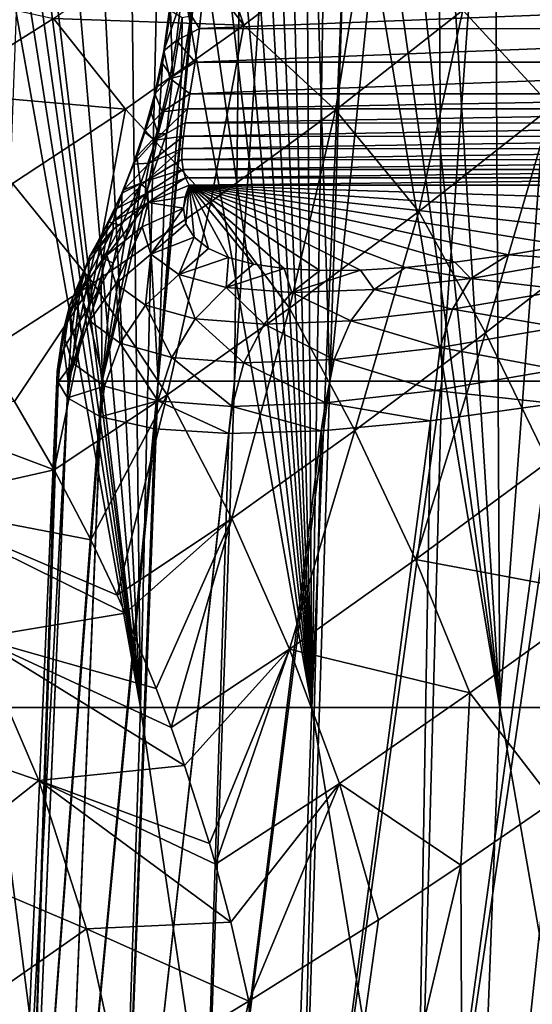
# Model space of a CAD drawing. Header units: metres. Extents: x -62 to 300, y -109 to 109.
# Tile 449 of 656: x -8.72 to -4.5, y 58.06 to 66.15. Entities that reach past the tile are written whole.
import ezdxf

# ---------------------------------------------------------------- set-up
doc = ezdxf.new("R2010")
doc.units = ezdxf.units.M
doc.layers.add('solid_500635', color=7, linetype='CONTINUOUS')

msp = doc.modelspace()

# ---------------------------------------------------------------- linework, layer by layer
at = {"layer": 'solid_500635'}
for points in [[(-5.29805, 71.743408, 6.292286), (-4.624803, 71.799828, 6.801691), (-5.245462, 63.182438, 6.577601)], [(-4.624803, 71.799828, 6.801691), (-4.206534, 63.182438, 7.28593), (-5.245462, 63.182438, 6.577601)], [(-4.624803, 71.799828, 6.801691), (-3.907289, 71.703667, 7.238971), (-4.206534, 63.182438, 7.28593)], [(-5.29805, 71.743408, 6.292286), (-5.245462, 63.182438, 6.577601), (-6.167215, 63.182438, 5.722339)], [(-5.897615, 71.549835, 5.737337), (-5.29805, 71.743408, 6.292286), (-6.167215, 63.182438, 5.722339)], [(-6.416471, 71.258446, 5.156155), (-5.897615, 71.549835, 5.737337), (-6.167215, 63.182438, 5.722339)], [(-6.416471, 71.258446, 5.156155), (-6.167215, 63.182438, 5.722339), (-6.951202, 63.182438, 4.73925)], [(-6.860651, 70.905891, 4.5567), (-6.416471, 71.258446, 5.156155), (-6.951202, 63.182438, 4.73925)], [(-6.860651, 70.905891, 4.5567), (-7.579912, 63.182438, 3.650293), (-7.310669, 66.186295, 3.985865)], [(-6.860651, 70.905891, 4.5567), (-6.951202, 63.182438, 4.73925), (-7.579912, 63.182438, 3.650293)], [(-6.315793, 60.500088, 9.981334), (-6.867696, 68.075493, 9.329196), (-7.007033, 68.013771, 9.226598)], [(-6.315793, 60.500088, 9.981334), (-6.740637, 68.109756, 9.420546), (-6.867696, 68.075493, 9.329196)], [(-6.315793, 60.500088, 9.981334), (-6.622525, 68.118683, 9.503726), (-6.740637, 68.109756, 9.420546)], [(-6.315793, 60.500088, 9.981334), (-6.501618, 68.109116, 9.587082), (-6.622525, 68.118683, 9.503726)], [(-6.315793, 60.500088, 9.981334), (-6.362245, 68.067024, 9.681168), (-6.501618, 68.109116, 9.587082)], [(-6.315793, 60.500088, 9.981334), (-6.198453, 67.993736, 9.788637), (-6.362245, 68.067024, 9.681168)], [(-6.315793, 60.500088, 9.981334), (-7.007033, 68.013771, 9.226598), (-7.166256, 67.907837, 9.10629)], [(-6.315793, 60.500088, 9.981334), (-6.005927, 67.876389, 9.910796), (-6.198453, 67.993736, 9.788637)], [(-6.315793, 60.500088, 9.981334), (-7.166256, 67.907837, 9.10629), (-7.351802, 67.747322, 8.961554)], [(-6.315793, 60.500088, 9.981334), (-4.767961, 60.500088, 10.80661), (-6.005927, 67.876389, 9.910796)], [(-4.767961, 60.500088, 10.80661), (-5.778294, 67.694954, 10.049664), (-6.005927, 67.876389, 9.910796)], [(-6.315793, 60.500088, 9.981334), (-7.351802, 67.747322, 8.961554), (-7.564467, 67.526558, 8.789084)], [(-4.767961, 60.500088, 10.80661), (-5.507585, 67.438461, 10.206893), (-5.778294, 67.694954, 10.049664)], [(-7.724338, 60.500088, 8.935931), (-7.564467, 67.526558, 8.789084), (-7.804467, 67.248367, 8.58505)], [(-7.724338, 60.500088, 8.935931), (-6.315793, 60.500088, 9.981334), (-7.564467, 67.526558, 8.789084)], [(-4.767961, 60.500088, 10.80661), (-5.187737, 67.093445, 10.381817), (-5.507585, 67.438461, 10.206893)], [(-7.724338, 60.500088, 8.935931), (-7.804467, 67.248367, 8.58505), (-8.049754, 66.96627, 8.36448)], [(-4.710645, 67.283775, 10.613259), (-4.801365, 66.646637, 10.577615), (-4.352291, 66.121452, 10.784197)], [(-4.095629, 66.624733, 10.884167), (-4.710645, 67.283775, 10.613259), (-4.352291, 66.121452, 10.784197)], [(-4.767961, 60.500088, 10.80661), (-4.801365, 66.646637, 10.577615), (-5.187737, 67.093445, 10.381817)], [(-5.072317, 66.230553, -12.796485), (-4.026338, 67.102127, -13.202159), (-4.341239, 65.438225, -12.299752)], [(-7.724338, 60.500088, 8.935931), (-8.049754, 66.96627, 8.36448), (-8.264602, 66.745224, 8.159686)], [(-6.874969, 66.109734, -12.835752), (-7.439324, 66.847183, -13.599019), (-7.161883, 66.959404, -13.673417)], [(-5.88249, 66.867134, -13.37269), (-6.874969, 66.109734, -12.835752), (-7.161883, 66.959404, -13.673417)], [(-6.874969, 66.109734, -12.835752), (-8.440169, 66.162415, -12.939765), (-7.439324, 66.847183, -13.599019)], [(-5.88249, 66.867134, -13.37269), (-6.121468, 65.409584, -12.296819), (-6.874969, 66.109734, -12.835752)], [(-5.88249, 66.867134, -13.37269), (-5.072317, 66.230553, -12.796485), (-6.121468, 65.409584, -12.296819)], [(-7.724338, 60.500088, 8.935931), (-8.264602, 66.745224, 8.159686), (-8.444633, 66.591751, 7.9786)], [(-4.767961, 60.500088, 10.80661), (-4.352291, 66.121452, 10.784197), (-4.801365, 66.646637, 10.577615)], [(-8.496992, 66.547394, 7.924396), (-8.565719, 66.470436, 7.852841), (-7.724338, 60.500088, 8.935931)], [(-8.496992, 66.547394, 7.924396), (-7.724338, 60.500088, 8.935931), (-8.444633, 66.591751, 7.9786)], [(-8.565719, 66.470436, 7.852841), (-8.649849, 66.360168, 7.76415), (-7.724338, 60.500088, 8.935931)], [(-8.649849, 66.360168, 7.76415), (-8.748509, 66.213219, 7.658388), (-7.724338, 60.500088, 8.935931)], [(-7.389398, 66.315285, 2.741418), (-7.23799, 66.079895, 2.347255), (-7.210644, 66.363174, 2.416561)], [(-0.195588, 66.361847, -7.602313), (-7.210644, 66.363174, 2.416561), (-7.23799, 66.079895, 2.347255)], [(-0.270531, 66.077995, -7.604293), (-0.195588, 66.361847, -7.602313), (-7.23799, 66.079895, 2.347255)], [(-8.440169, 66.162415, -12.939765), (-9.408201, 65.55571, -12.211992), (-8.979213, 66.280479, -13.092481)], [(-7.54214, 65.793922, 3.364774), (-7.531403, 65.898117, 3.003884), (-7.480205, 66.277092, 3.104057)], [(-7.477995, 66.228348, 3.476658), (-7.54214, 65.793922, 3.364774), (-7.480205, 66.277092, 3.104057)], [(-7.531403, 65.898117, 3.003884), (-7.429041, 65.982819, 2.652374), (-7.389398, 66.315285, 2.741418)], [(-7.480205, 66.277092, 3.104057), (-7.531403, 65.898117, 3.003884), (-7.389398, 66.315285, 2.741418)], [(-7.389398, 66.315285, 2.741418), (-7.429041, 65.982819, 2.652374), (-7.23799, 66.079895, 2.347255)], [(-8.748509, 66.213219, 7.658388), (-8.962532, 60.500088, 7.693457), (-7.724338, 60.500088, 8.935931)], [(-7.460577, 65.676788, 3.712394), (-7.54214, 65.793922, 3.364774), (-7.477995, 66.228348, 3.476658)], [(-7.382906, 66.172119, 3.835835), (-7.460577, 65.676788, 3.712394), (-7.477995, 66.228348, 3.476658)], [(-6.121468, 65.409584, -12.296819), (-5.072317, 66.230553, -12.796485), (-5.43576, 64.577339, -11.847339)], [(-5.072317, 66.230553, -12.796485), (-4.341239, 65.438225, -12.299752), (-5.43576, 64.577339, -11.847339)], [(-7.849054, 65.419273, -12.22508), (-9.408201, 65.55571, -12.211992), (-8.440169, 66.162415, -12.939765)], [(-6.874969, 66.109734, -12.835752), (-7.849054, 65.419273, -12.22508), (-8.440169, 66.162415, -12.939765)], [(-7.579912, 63.182438, 3.650293), (-7.388257, 65.693367, 3.867487), (-7.310669, 66.186295, 3.985865)], [(-7.382906, 66.172119, 3.835835), (-7.388257, 65.693367, 3.867487), (-7.460577, 65.676788, 3.712394)], [(-7.382906, 66.172119, 3.835835), (-7.310669, 66.186295, 3.985865), (-7.388257, 65.693367, 3.867487)], [(-4.767961, 60.500088, 10.80661), (-3.114977, 60.500088, 11.393559), (-4.352291, 66.121452, 10.784197)], [(-6.874969, 66.109734, -12.835752), (-7.145177, 64.657074, -11.709903), (-7.849054, 65.419273, -12.22508)], [(-7.429041, 65.982819, 2.652374), (-7.275353, 65.805153, 2.219189), (-7.23799, 66.079895, 2.347255)], [(-0.270531, 66.077995, -7.604293), (-7.23799, 66.079895, 2.347255), (-7.275353, 65.805153, 2.219189)], [(-0.404216, 65.803093, -7.595481), (-0.270531, 66.077995, -7.604293), (-7.275353, 65.805153, 2.219189)], [(-6.874969, 66.109734, -12.835752), (-6.121468, 65.409584, -12.296819), (-7.145177, 64.657074, -11.709903)], [(-7.531403, 65.898117, 3.003884), (-7.484231, 65.673294, 2.495964), (-7.429041, 65.982819, 2.652374)], [(-7.429041, 65.982819, 2.652374), (-7.484231, 65.673294, 2.495964), (-7.275353, 65.805153, 2.219189)], [(-7.531403, 65.898117, 3.003884), (-7.605882, 65.544983, 2.82755), (-7.484231, 65.673294, 2.495964)], [(-7.54214, 65.793922, 3.364774), (-7.605882, 65.544983, 2.82755), (-7.531403, 65.898117, 3.003884)], [(-7.54214, 65.793922, 3.364774), (-7.637999, 65.388924, 3.167882), (-7.605882, 65.544983, 2.82755)], [(-7.578566, 65.214905, 3.495601), (-7.637999, 65.388924, 3.167882), (-7.54214, 65.793922, 3.364774)], [(-7.460577, 65.676788, 3.712394), (-7.578566, 65.214905, 3.495601), (-7.54214, 65.793922, 3.364774)], [(-7.484231, 65.673294, 2.495964), (-7.317978, 65.545052, 2.026318), (-7.275353, 65.805153, 2.219189)], [(-0.404216, 65.803093, -7.595481), (-7.275353, 65.805153, 2.219189), (-7.317978, 65.545052, 2.026318)], [(-0.600706, 65.542946, -7.569371), (-0.404216, 65.803093, -7.595481), (-7.317978, 65.545052, 2.026318)], [(-7.605882, 65.544983, 2.82755), (-7.546589, 65.397369, 2.275427), (-7.484231, 65.673294, 2.495964)], [(-7.579912, 63.182438, 3.650293), (-7.50954, 65.214447, 3.655864), (-7.388257, 65.693367, 3.867487)], [(-7.460577, 65.676788, 3.712394), (-7.50954, 65.214447, 3.655864), (-7.578566, 65.214905, 3.495601)], [(-7.484231, 65.673294, 2.495964), (-7.546589, 65.397369, 2.275427), (-7.317978, 65.545052, 2.026318)], [(-7.460577, 65.676788, 3.712394), (-7.388257, 65.693367, 3.867487), (-7.50954, 65.214447, 3.655864)], [(-7.849054, 65.419273, -12.22508), (-8.778458, 64.806084, -11.54841), (-9.408201, 65.55571, -12.211992)], [(-7.605882, 65.544983, 2.82755), (-7.693942, 65.230927, 2.578383), (-7.546589, 65.397369, 2.275427)], [(-7.637999, 65.388924, 3.167882), (-7.693942, 65.230927, 2.578383), (-7.605882, 65.544983, 2.82755)], [(-7.546589, 65.397369, 2.275427), (-7.338591, 65.421875, 1.901579), (-7.317978, 65.545052, 2.026318)], [(-0.600706, 65.542946, -7.569371), (-7.317978, 65.545052, 2.026318), (-7.338591, 65.421875, 1.901579)], [(-0.725349, 65.419807, -7.545915), (-0.600706, 65.542946, -7.569371), (-7.338591, 65.421875, 1.901579)], [(-7.849054, 65.419273, -12.22508), (-8.114836, 63.988209, -11.046078), (-8.778458, 64.806084, -11.54841)], [(-7.849054, 65.419273, -12.22508), (-7.145177, 64.657074, -11.709903), (-8.114836, 63.988209, -11.046078)], [(-7.637999, 65.388924, 3.167882), (-7.754398, 65.029236, 2.889616), (-7.693942, 65.230927, 2.578383)], [(-7.578566, 65.214905, 3.495601), (-7.754398, 65.029236, 2.889616), (-7.637999, 65.388924, 3.167882)], [(-7.693942, 65.230927, 2.578383), (-7.606307, 65.162735, 1.997436), (-7.546589, 65.397369, 2.275427)], [(-7.606307, 65.162735, 1.997436), (-7.3578, 65.304863, 1.757601), (-7.338591, 65.421875, 1.901579)], [(-7.546589, 65.397369, 2.275427), (-7.606307, 65.162735, 1.997436), (-7.338591, 65.421875, 1.901579)], [(-0.725349, 65.419807, -7.545915), (-7.338591, 65.421875, 1.901579), (-7.3578, 65.304863, 1.757601)], [(-0.867571, 65.302887, -7.514538), (-0.725349, 65.419807, -7.545915), (-7.3578, 65.304863, 1.757601)], [(-7.145177, 64.657074, -11.709903), (-6.121468, 65.409584, -12.296819), (-6.499828, 63.781307, -11.295738)], [(-6.121468, 65.409584, -12.296819), (-5.43576, 64.577339, -11.847339), (-6.499828, 63.781307, -11.295738)], [(-5.43576, 64.577339, -11.847339), (-4.341239, 65.438225, -12.299752), (-4.88733, 63.579037, -11.483311)], [(-4.341239, 65.438225, -12.299752), (-3.781632, 64.436501, -11.883814), (-4.88733, 63.579037, -11.483311)], [(-7.693942, 65.230927, 2.578383), (-7.783555, 64.96624, 2.26423), (-7.606307, 65.162735, 1.997436)], [(-7.754398, 65.029236, 2.889616), (-7.783555, 64.96624, 2.26423), (-7.693942, 65.230927, 2.578383)], [(-7.606307, 65.162735, 1.997436), (-7.371907, 65.195694, 1.591249), (-7.3578, 65.304863, 1.757601)], [(-0.867571, 65.302887, -7.514538), (-7.3578, 65.304863, 1.757601), (-7.371907, 65.195694, 1.591249)], [(-1.028913, 65.193924, -7.470754), (-0.867571, 65.302887, -7.514538), (-7.371907, 65.195694, 1.591249)], [(-7.783555, 64.96624, 2.26423), (-7.65382, 64.973099, 1.671338), (-7.606307, 65.162735, 1.997436)], [(-7.578566, 65.214905, 3.495601), (-7.724163, 64.804947, 3.189592), (-7.754398, 65.029236, 2.889616)], [(-7.578566, 65.214905, 3.495601), (-7.667761, 64.760368, 3.343151), (-7.724163, 64.804947, 3.189592)], [(-7.578566, 65.214905, 3.495601), (-7.50954, 65.214447, 3.655864), (-7.667761, 64.760368, 3.343151)], [(-7.579912, 63.182438, 3.650293), (-7.667761, 64.760368, 3.343151), (-7.50954, 65.214447, 3.655864)], [(-7.65382, 64.973099, 1.671338), (-7.381472, 65.094528, 1.403373), (-7.371907, 65.195694, 1.591249)], [(-7.606307, 65.162735, 1.997436), (-7.65382, 64.973099, 1.671338), (-7.371907, 65.195694, 1.591249)], [(-1.028913, 65.193924, -7.470754), (-7.371907, 65.195694, 1.591249), (-7.381472, 65.094528, 1.403373)], [(-1.208795, 65.093048, -7.415315), (-1.028913, 65.193924, -7.470754), (-7.381472, 65.094528, 1.403373)], [(-7.681499, 64.827721, 1.308454), (-7.383686, 65.003166, 1.193669), (-7.381472, 65.094528, 1.403373)], [(-7.65382, 64.973099, 1.671338), (-7.681499, 64.827721, 1.308454), (-7.381472, 65.094528, 1.403373)], [(-1.208795, 65.093048, -7.415315), (-7.381472, 65.094528, 1.403373), (-7.383686, 65.003166, 1.193669)], [(-1.406428, 65.002037, -7.345601), (-1.208795, 65.093048, -7.415315), (-7.383686, 65.003166, 1.193669)], [(-7.754398, 65.029236, 2.889616), (-7.876975, 64.727669, 2.539122), (-7.783555, 64.96624, 2.26423)], [(-7.724163, 64.804947, 3.189592), (-7.876975, 64.727669, 2.539122), (-7.754398, 65.029236, 2.889616)], [(-7.681499, 64.827721, 1.308454), (-7.374849, 64.923004, 0.961524), (-7.383686, 65.003166, 1.193669)], [(-1.406428, 65.002037, -7.345601), (-7.383686, 65.003166, 1.193669), (-7.374849, 64.923004, 0.961524)], [(-1.620983, 64.922256, -7.258071), (-1.406428, 65.002037, -7.345601), (-7.374849, 64.923004, 0.961524)], [(-7.876975, 64.727669, 2.539122), (-7.862342, 64.75631, 1.896545), (-7.783555, 64.96624, 2.26423)], [(-7.862342, 64.75631, 1.896545), (-7.681499, 64.827721, 1.308454), (-7.65382, 64.973099, 1.671338)], [(-7.783555, 64.96624, 2.26423), (-7.862342, 64.75631, 1.896545), (-7.65382, 64.973099, 1.671338)], [(-7.684515, 64.72245, 0.919071), (-7.355145, 64.853546, 0.70794), (-7.374849, 64.923004, 0.961524)], [(-7.681499, 64.827721, 1.308454), (-7.684515, 64.72245, 0.919071), (-7.374849, 64.923004, 0.961524)], [(-1.620983, 64.922256, -7.258071), (-7.374849, 64.923004, 0.961524), (-7.355145, 64.853546, 0.70794)], [(-1.851621, 64.853188, -7.153179), (-1.620983, 64.922256, -7.258071), (-7.355145, 64.853546, 0.70794)], [(-7.92005, 64.600731, 1.489524), (-7.684515, 64.72245, 0.919071), (-7.681499, 64.827721, 1.308454)], [(-7.862342, 64.75631, 1.896545), (-7.92005, 64.600731, 1.489524), (-7.681499, 64.827721, 1.308454)], [(-7.684515, 64.72245, 0.919071), (-7.660558, 64.651161, 0.512402), (-7.355145, 64.853546, 0.70794)], [(-7.660558, 64.651161, 0.512402), (-7.32397, 64.794647, 0.433523), (-7.355145, 64.853546, 0.70794)], [(-1.851621, 64.853188, -7.153179), (-7.355145, 64.853546, 0.70794), (-7.32397, 64.794647, 0.433523)], [(-1.851621, 64.853188, -7.153179), (-7.32397, 64.794647, 0.433523), (-2.097567, 64.794647, -7.030554)], [(-8.778458, 64.806084, -11.54841), (-8.114836, 63.988209, -11.046078), (-9.014183, 63.410992, -10.311925)], [(-8.039298, 63.182438, 2.479795), (-7.758075, 64.546043, 3.144356), (-7.667761, 64.760368, 3.343151)], [(-7.579912, 63.182438, 3.650293), (-8.039298, 63.182438, 2.479795), (-7.667761, 64.760368, 3.343151)], [(-7.990496, 64.491188, 2.129977), (-7.92005, 64.600731, 1.489524), (-7.862342, 64.75631, 1.896545)], [(-7.876975, 64.727669, 2.539122), (-7.990496, 64.491188, 2.129977), (-7.862342, 64.75631, 1.896545)], [(-7.724163, 64.804947, 3.189592), (-7.853002, 64.341339, 2.916461), (-7.880705, 64.461998, 2.80486)], [(-7.724163, 64.804947, 3.189592), (-7.880705, 64.461998, 2.80486), (-7.876975, 64.727669, 2.539122)], [(-7.724163, 64.804947, 3.189592), (-7.758075, 64.546043, 3.144356), (-7.853002, 64.341339, 2.916461)], [(-7.724163, 64.804947, 3.189592), (-7.667761, 64.760368, 3.343151), (-7.758075, 64.546043, 3.144356)], [(-7.660558, 64.651161, 0.512402), (-7.358122, 64.696335, 0.058061), (-7.32397, 64.794647, 0.433523)], [(-7.32397, 64.794647, 0.433523), (-7.358122, 64.696335, 0.058061), (-7.371581, 64.603737, -0.322298)], [(-7.350542, 64.475601, -0.905288), (-7.32397, 64.794647, 0.433523), (-7.371581, 64.603737, -0.322298)], [(-7.350542, 64.475601, -0.905288), (-7.28209, 64.365631, -1.477575), (-7.32397, 64.794647, 0.433523)], [(-2.662525, 64.644585, -6.871279), (-2.097567, 64.794647, -7.030554), (-7.32397, 64.794647, 0.433523)], [(-3.205402, 64.511993, -6.668125), (-2.662525, 64.644585, -6.871279), (-7.32397, 64.794647, 0.433523)], [(-3.727529, 64.396667, -6.420093), (-3.205402, 64.511993, -6.668125), (-7.32397, 64.794647, 0.433523)], [(-4.227699, 64.298798, -6.128088), (-3.727529, 64.396667, -6.420093), (-7.32397, 64.794647, 0.433523)], [(-4.697542, 64.219734, -5.798261), (-4.227699, 64.298798, -6.128088), (-7.32397, 64.794647, 0.433523)], [(-5.138082, 64.159378, -5.429567), (-4.697542, 64.219734, -5.798261), (-7.32397, 64.794647, 0.433523)], [(-5.544184, 64.118088, -5.027749), (-5.138082, 64.159378, -5.429567), (-7.32397, 64.794647, 0.433523)], [(-5.915225, 64.096024, -4.593079), (-5.544184, 64.118088, -5.027749), (-7.32397, 64.794647, 0.433523)], [(-6.248655, 64.09314, -4.129324), (-5.915225, 64.096024, -4.593079), (-7.32397, 64.794647, 0.433523)], [(-6.541575, 64.109581, -3.640047), (-6.248655, 64.09314, -4.129324), (-7.32397, 64.794647, 0.433523)], [(-6.793918, 64.145226, -3.125848), (-6.541575, 64.109581, -3.640047), (-7.32397, 64.794647, 0.433523)], [(-7.001702, 64.199913, -2.593121), (-6.793918, 64.145226, -3.125848), (-7.32397, 64.794647, 0.433523)], [(-7.16563, 64.273697, -2.04063), (-7.001702, 64.199913, -2.593121), (-7.32397, 64.794647, 0.433523)], [(-7.28209, 64.365631, -1.477575), (-7.16563, 64.273697, -2.04063), (-7.32397, 64.794647, 0.433523)], [(-7.880705, 64.461998, 2.80486), (-7.990496, 64.491188, 2.129977), (-7.876975, 64.727669, 2.539122)], [(-7.949894, 64.49427, 1.055883), (-7.660558, 64.651161, 0.512402), (-7.684515, 64.72245, 0.919071)], [(-7.92005, 64.600731, 1.489524), (-7.949894, 64.49427, 1.055883), (-7.684515, 64.72245, 0.919071)], [(-7.660558, 64.651161, 0.512402), (-7.371581, 64.603737, -0.322298), (-7.358122, 64.696335, 0.058061)], [(-8.114836, 63.988209, -11.046078), (-7.145177, 64.657074, -11.709903), (-7.504179, 63.069592, -10.656012)], [(-8.08204, 64.319618, 1.679144), (-7.949894, 64.49427, 1.055883), (-7.92005, 64.600731, 1.489524)], [(-7.990496, 64.491188, 2.129977), (-8.08204, 64.319618, 1.679144), (-7.92005, 64.600731, 1.489524)], [(-7.660558, 64.651161, 0.512402), (-8.001061, 64.218307, -0.227252), (-7.710681, 64.450073, -0.283739)], [(-7.660558, 64.651161, 0.512402), (-7.948567, 64.42897, 0.606843), (-8.001061, 64.218307, -0.227252)], [(-7.949894, 64.49427, 1.055883), (-7.948567, 64.42897, 0.606843), (-7.660558, 64.651161, 0.512402)], [(-7.660558, 64.651161, 0.512402), (-7.710681, 64.450073, -0.283739), (-7.371581, 64.603737, -0.322298)], [(-7.710681, 64.450073, -0.283739), (-7.639485, 64.226318, -1.350972), (-7.371581, 64.603737, -0.322298)], [(-7.639485, 64.226318, -1.350972), (-7.350542, 64.475601, -0.905288), (-7.371581, 64.603737, -0.322298)], [(-7.145177, 64.657074, -11.709903), (-6.499828, 63.781307, -11.295738), (-7.504179, 63.069592, -10.656012)], [(-6.499828, 63.781307, -11.295738), (-5.43576, 64.577339, -11.847339), (-5.96013, 62.777382, -10.978469)], [(-5.43576, 64.577339, -11.847339), (-4.88733, 63.579037, -11.483311), (-5.96013, 62.777382, -10.978469)], [(-8.039298, 63.182438, 2.479795), (-7.853002, 64.341339, 2.916461), (-7.758075, 64.546043, 3.144356)], [(-7.948567, 64.42897, 0.606843), (-8.223039, 63.923439, -0.156501), (-8.001061, 64.218307, -0.227252)], [(-7.948567, 64.42897, 0.606843), (-8.16847, 64.142441, 0.710634), (-8.223039, 63.923439, -0.156501)], [(-8.142838, 64.206635, 1.201655), (-8.16847, 64.142441, 0.710634), (-7.948567, 64.42897, 0.606843)], [(-8.142838, 64.206635, 1.201655), (-7.948567, 64.42897, 0.606843), (-7.949894, 64.49427, 1.055883)], [(-8.08204, 64.319618, 1.679144), (-8.142838, 64.206635, 1.201655), (-7.949894, 64.49427, 1.055883)], [(-8.030236, 64.194389, 2.356985), (-8.08204, 64.319618, 1.679144), (-7.990496, 64.491188, 2.129977)], [(-7.880705, 64.461998, 2.80486), (-8.030236, 64.194389, 2.356985), (-7.990496, 64.491188, 2.129977)], [(-7.880705, 64.461998, 2.80486), (-7.950089, 64.15155, 2.658275), (-8.030236, 64.194389, 2.356985)], [(-8.001061, 64.218307, -0.227252), (-7.926359, 63.983601, -1.346757), (-7.710681, 64.450073, -0.283739)], [(-7.880705, 64.461998, 2.80486), (-7.853002, 64.341339, 2.916461), (-7.950089, 64.15155, 2.658275)], [(-7.926359, 63.983601, -1.346757), (-7.639485, 64.226318, -1.350972), (-7.710681, 64.450073, -0.283739)], [(-7.639485, 64.226318, -1.350972), (-7.28209, 64.365631, -1.477575), (-7.350542, 64.475601, -0.905288)], [(-4.88733, 63.579037, -11.483311), (-3.781632, 64.436501, -11.883814), (-4.371989, 62.520908, -11.268188)], [(-8.039298, 63.182438, 2.479795), (-7.950089, 64.15155, 2.658275), (-7.853002, 64.341339, 2.916461)], [(-7.639485, 64.226318, -1.350972), (-7.40843, 64.058273, -2.406088), (-7.28209, 64.365631, -1.477575)], [(-7.40843, 64.058273, -2.406088), (-7.16563, 64.273697, -2.04063), (-7.28209, 64.365631, -1.477575)], [(-8.157304, 64.002037, 1.865413), (-8.142838, 64.206635, 1.201655), (-8.08204, 64.319618, 1.679144)], [(-8.030236, 64.194389, 2.356985), (-8.157304, 64.002037, 1.865413), (-8.08204, 64.319618, 1.679144)], [(-7.40843, 64.058273, -2.406088), (-7.001702, 64.199913, -2.593121), (-7.16563, 64.273697, -2.04063)], [(-4.115184, 64.179314, -6.587017), (-4.227699, 64.298798, -6.128088), (-4.697542, 64.219734, -5.798261)], [(-8.251235, 63.877598, 1.347239), (-8.16847, 64.142441, 0.710634), (-8.142838, 64.206635, 1.201655)], [(-8.157304, 64.002037, 1.865413), (-8.251235, 63.877598, 1.347239), (-8.142838, 64.206635, 1.201655)], [(-8.223039, 63.923439, -0.156501), (-8.145284, 63.679195, -1.32151), (-8.001061, 64.218307, -0.227252)], [(-8.030236, 64.194389, 2.356985), (-8.139224, 63.815308, 2.048286), (-8.157304, 64.002037, 1.865413)], [(-8.145284, 63.679195, -1.32151), (-7.926359, 63.983601, -1.346757), (-8.001061, 64.218307, -0.227252)], [(-8.030236, 64.194389, 2.356985), (-8.046832, 63.975262, 2.368218), (-8.139224, 63.815308, 2.048286)], [(-8.030236, 64.194389, 2.356985), (-7.950089, 64.15155, 2.658275), (-8.046832, 63.975262, 2.368218)], [(-7.926359, 63.983601, -1.346757), (-7.683656, 63.807106, -2.454976), (-7.639485, 64.226318, -1.350972)], [(-7.683656, 63.807106, -2.454976), (-7.40843, 64.058273, -2.406088), (-7.639485, 64.226318, -1.350972)], [(-7.40843, 64.058273, -2.406088), (-7.019375, 63.951611, -3.422005), (-7.001702, 64.199913, -2.593121)], [(-7.019375, 63.951611, -3.422005), (-6.793918, 64.145226, -3.125848), (-7.001702, 64.199913, -2.593121)], [(-5.007248, 64.026031, -5.974463), (-4.697542, 64.219734, -5.798261), (-5.138082, 64.159378, -5.429567)], [(-5.007248, 64.026031, -5.974463), (-4.115184, 64.179314, -6.587017), (-4.697542, 64.219734, -5.798261)], [(-4.220944, 63.934254, -6.851566), (-4.115184, 64.179314, -6.587017), (-5.007248, 64.026031, -5.974463)], [(-8.16847, 64.142441, 0.710634), (-8.362679, 63.583973, -0.075927), (-8.223039, 63.923439, -0.156501)], [(-8.16847, 64.142441, 0.710634), (-8.306471, 63.809559, 0.817258), (-8.362679, 63.583973, -0.075927)], [(-8.251235, 63.877598, 1.347239), (-8.306471, 63.809559, 0.817258), (-8.16847, 64.142441, 0.710634)], [(-8.039298, 63.182438, 2.479795), (-8.046832, 63.975262, 2.368218), (-7.950089, 64.15155, 2.658275)], [(-7.019375, 63.951611, -3.422005), (-6.541575, 64.109581, -3.640047), (-6.793918, 64.145226, -3.125848)], [(-7.019375, 63.951611, -3.422005), (-6.479802, 63.91003, -4.372018), (-6.541575, 64.109581, -3.640047)], [(-6.479802, 63.91003, -4.372018), (-6.248655, 64.09314, -4.129324), (-6.541575, 64.109581, -3.640047)], [(-6.479802, 63.91003, -4.372018), (-5.915225, 64.096024, -4.593079), (-6.248655, 64.09314, -4.129324)], [(-6.479802, 63.91003, -4.372018), (-5.802925, 63.935154, -5.230285), (-5.915225, 64.096024, -4.593079)], [(-5.802925, 63.935154, -5.230285), (-5.544184, 64.118088, -5.027749), (-5.915225, 64.096024, -4.593079)], [(-5.802925, 63.935154, -5.230285), (-5.007248, 64.026031, -5.974463), (-5.544184, 64.118088, -5.027749)], [(-5.007248, 64.026031, -5.974463), (-5.138082, 64.159378, -5.429567), (-5.544184, 64.118088, -5.027749)], [(-7.683656, 63.807106, -2.454976), (-7.2746, 63.694962, -3.523086), (-7.40843, 64.058273, -2.406088)], [(-7.2746, 63.694962, -3.523086), (-7.019375, 63.951611, -3.422005), (-7.40843, 64.058273, -2.406088)], [(-5.158159, 63.773216, -6.207989), (-5.007248, 64.026031, -5.974463), (-5.802925, 63.935154, -5.230285)], [(-5.158159, 63.773216, -6.207989), (-4.220944, 63.934254, -6.851566), (-5.007248, 64.026031, -5.974463)], [(-8.114836, 63.988209, -11.046078), (-8.760419, 63.014824, -10.136588), (-9.014183, 63.410992, -10.311925)], [(-8.114836, 63.988209, -11.046078), (-8.434187, 62.455196, -9.936225), (-8.760419, 63.014824, -10.136588)], [(-8.114836, 63.988209, -11.046078), (-7.504179, 63.069592, -10.656012), (-8.434187, 62.455196, -9.936225)], [(-8.3191, 63.182438, 1.253903), (-8.139224, 63.815308, 2.048286), (-8.046832, 63.975262, 2.368218)], [(-8.039298, 63.182438, 2.479795), (-8.3191, 63.182438, 1.253903), (-8.046832, 63.975262, 2.368218)], [(-8.157304, 64.002037, 1.865413), (-8.223321, 63.6754, 1.700732), (-8.251235, 63.877598, 1.347239)], [(-8.157304, 64.002037, 1.865413), (-8.139224, 63.815308, 2.048286), (-8.223321, 63.6754, 1.700732)], [(-8.145284, 63.679195, -1.32151), (-7.89244, 63.495342, -2.475958), (-7.926359, 63.983601, -1.346757)], [(-7.89244, 63.495342, -2.475958), (-7.683656, 63.807106, -2.454976), (-7.926359, 63.983601, -1.346757)], [(-7.2746, 63.694962, -3.523086), (-6.706975, 63.651222, -4.522481), (-7.019375, 63.951611, -3.422005)], [(-6.706975, 63.651222, -4.522481), (-6.479802, 63.91003, -4.372018), (-7.019375, 63.951611, -3.422005)], [(-5.994866, 63.677654, -5.425425), (-5.802925, 63.935154, -5.230285), (-6.479802, 63.91003, -4.372018)], [(-5.994866, 63.677654, -5.425425), (-5.158159, 63.773216, -6.207989), (-5.802925, 63.935154, -5.230285)], [(-4.282201, 63.627811, -7.060293), (-4.220944, 63.934254, -6.851566), (-5.158159, 63.773216, -6.207989)], [(-8.362679, 63.583973, -0.075927), (-8.282516, 63.332211, -1.276817), (-8.223039, 63.923439, -0.156501)], [(-8.251235, 63.877598, 1.347239), (-8.296077, 63.554234, 1.324596), (-8.306471, 63.809559, 0.817258)], [(-8.251235, 63.877598, 1.347239), (-8.223321, 63.6754, 1.700732), (-8.296077, 63.554234, 1.324596)], [(-8.282516, 63.332211, -1.276817), (-8.145284, 63.679195, -1.32151), (-8.223039, 63.923439, -0.156501)], [(-6.706975, 63.651222, -4.522481), (-5.994866, 63.677654, -5.425425), (-6.479802, 63.91003, -4.372018)], [(-8.306471, 63.809559, 0.817258), (-8.394785, 63.353649, 0.462941), (-8.41051, 63.261387)], [(-8.306471, 63.809559, 0.817258), (-8.41051, 63.261387), (-8.362679, 63.583973, -0.075927)], [(-8.306471, 63.809559, 0.817258), (-8.353913, 63.451591, 0.919924), (-8.394785, 63.353649, 0.462941)], [(-8.306471, 63.809559, 0.817258), (-8.296077, 63.554234, 1.324596), (-8.353913, 63.451591, 0.919924)], [(-8.3191, 63.182438, 1.253903), (-8.223321, 63.6754, 1.700732), (-8.139224, 63.815308, 2.048286)], [(-7.89244, 63.495342, -2.475958), (-7.465972, 63.378433, -3.589504), (-7.683656, 63.807106, -2.454976)], [(-7.465972, 63.378433, -3.589504), (-7.2746, 63.694962, -3.523086), (-7.683656, 63.807106, -2.454976)], [(-7.504179, 63.069592, -10.656012), (-6.499828, 63.781307, -11.295738), (-6.973976, 62.053059, -10.378907)], [(-6.499828, 63.781307, -11.295738), (-5.96013, 62.777382, -10.978469), (-6.973976, 62.053059, -10.378907)], [(-5.258723, 63.460022, -6.389707), (-5.158159, 63.773216, -6.207989), (-5.994866, 63.677654, -5.425425)], [(-5.258723, 63.460022, -6.389707), (-4.282201, 63.627811, -7.060293), (-5.158159, 63.773216, -6.207989)], [(-7.465972, 63.378433, -3.589504), (-6.873928, 63.332813, -4.631889), (-7.2746, 63.694962, -3.523086)], [(-6.873928, 63.332813, -4.631889), (-6.706975, 63.651222, -4.522481), (-7.2746, 63.694962, -3.523086)], [(-8.3191, 63.182438, 1.253903), (-8.296077, 63.554234, 1.324596), (-8.223321, 63.6754, 1.700732)], [(-8.282516, 63.332211, -1.276817), (-8.021677, 63.142559, -2.467718), (-8.145284, 63.679195, -1.32151)], [(-8.021677, 63.142559, -2.467718), (-7.89244, 63.495342, -2.475958), (-8.145284, 63.679195, -1.32151)], [(-6.873928, 63.332813, -4.631889), (-6.131148, 63.360382, -5.573725), (-6.706975, 63.651222, -4.522481)], [(-6.131148, 63.360382, -5.573725), (-5.994866, 63.677654, -5.425425), (-6.706975, 63.651222, -4.522481)], [(-6.131148, 63.360382, -5.573725), (-5.258723, 63.460022, -6.389707), (-5.994866, 63.677654, -5.425425)], [(-4.295113, 63.279217, -7.200093), (-4.282201, 63.627811, -7.060293), (-5.258723, 63.460022, -6.389707)], [(-8.362679, 63.583973, -0.075927), (-8.41051, 63.261387), (-8.400552, 63.175751, -0.462703)], [(-8.362679, 63.583973, -0.075927), (-8.400552, 63.175751, -0.462703), (-8.282516, 63.332211, -1.276817)], [(-8.3191, 63.182438, 1.253903), (-8.353913, 63.451591, 0.919924), (-8.296077, 63.554234, 1.324596)], [(-5.96013, 62.777382, -10.978469), (-4.88733, 63.579037, -11.483311), (-5.462413, 61.717037, -10.807259)], [(-4.88733, 63.579037, -11.483311), (-4.371989, 62.520908, -11.268188), (-5.462413, 61.717037, -10.807259)], [(-8.413068, 63.182438), (-8.394785, 63.353649, 0.462941), (-8.353913, 63.451591, 0.919924)], [(-8.3191, 63.182438, 1.253903), (-8.413068, 63.182438), (-8.353913, 63.451591, 0.919924)], [(-8.021677, 63.142559, -2.467718), (-7.58148, 63.021889, -3.61709), (-7.89244, 63.495342, -2.475958)], [(-7.58148, 63.021889, -3.61709), (-7.465972, 63.378433, -3.589504), (-7.89244, 63.495342, -2.475958)], [(-5.302628, 63.10611, -6.50821), (-5.258723, 63.460022, -6.389707), (-6.131148, 63.360382, -5.573725)], [(-5.302628, 63.10611, -6.50821), (-4.295113, 63.279217, -7.200093), (-5.258723, 63.460022, -6.389707)], [(-7.58148, 63.021889, -3.61709), (-6.970181, 62.974789, -4.693374), (-7.465972, 63.378433, -3.589504)], [(-6.970181, 62.974789, -4.693374), (-6.873928, 63.332813, -4.631889), (-7.465972, 63.378433, -3.589504)], [(-8.413068, 63.182438), (-8.41051, 63.261387), (-8.394785, 63.353649, 0.462941)], [(-8.282516, 63.332211, -1.276817), (-8.400552, 63.175751, -0.462703), (-8.323885, 63.046669, -1.251908)], [(-8.282516, 63.332211, -1.276817), (-8.323885, 63.046669, -1.251908), (-8.021677, 63.142559, -2.467718)], [(-6.970181, 62.974789, -4.693374), (-6.203218, 63.003254, -5.665878), (-6.873928, 63.332813, -4.631889)], [(-6.203218, 63.003254, -5.665878), (-6.131148, 63.360382, -5.573725), (-6.873928, 63.332813, -4.631889)], [(-6.203218, 63.003254, -5.665878), (-5.302628, 63.10611, -6.50821), (-6.131148, 63.360382, -5.573725)], [(-8.400552, 63.175751, -0.462703), (-8.41051, 63.261387), (-8.413068, 63.182438)], [(-5.302628, 63.10611, -6.50821), (-4.320097, 62.998192, -7.226199), (-4.295113, 63.279217, -7.200093)], [(-8.434187, 62.455196, -9.936225), (-9.671078, 62.173412, -9.083435), (-10.362138, 63.17857, -9.474212)], [(-8.760419, 63.014824, -10.136588), (-8.434187, 62.455196, -9.936225), (-10.362138, 63.17857, -9.474212)], [(-8.786381, 54.543747), (-8.413068, 63.182438), (-8.3191, 63.182438, 1.253903)], [(-8.688244, 54.543747, -1.309542), (-8.413068, 63.182438), (-8.786381, 54.543747)], [(-8.688244, 54.543747, 1.309542), (-8.786381, 54.543747), (-8.3191, 63.182438, 1.253903)], [(-8.400552, 63.175751, -0.462703), (-8.413068, 63.182438), (-8.688244, 54.543747, -1.309542)], [(-8.688244, 54.543747, 1.309542), (-8.3191, 63.182438, 1.253903), (-8.039298, 63.182438, 2.479795)], [(-8.688244, 54.543747, 1.309542), (-8.039298, 63.182438, 2.479795), (-8.396027, 54.543747, 2.589831)], [(-8.323885, 63.046669, -1.251908), (-8.400552, 63.175751, -0.462703), (-8.688244, 54.543747, -1.309542)], [(-8.396027, 54.543747, 2.589831), (-8.039298, 63.182438, 2.479795), (-7.579912, 63.182438, 3.650293)], [(-8.396027, 54.543747, 2.589831), (-7.579912, 63.182438, 3.650293), (-7.916255, 54.543747, 3.812268)], [(-8.021677, 63.142559, -2.467718), (-8.323885, 63.046669, -1.251908), (-8.053112, 62.88924, -2.467647)], [(-8.021677, 63.142559, -2.467718), (-8.053112, 62.88924, -2.467647), (-7.58148, 63.021889, -3.61709)], [(-7.916255, 54.543747, 3.812268), (-7.579912, 63.182438, 3.650293), (-6.951202, 63.182438, 4.73925)], [(-7.916255, 54.543747, 3.812268), (-6.951202, 63.182438, 4.73925), (-7.259648, 54.543747, 4.949544)], [(-7.259648, 54.543747, 4.949544), (-6.951202, 63.182438, 4.73925), (-6.167215, 63.182438, 5.722339)], [(-7.259648, 54.543747, 4.949544), (-6.167215, 63.182438, 5.722339), (-6.440873, 54.543747, 5.976257)], [(-6.440873, 54.543747, 5.976257), (-6.167215, 63.182438, 5.722339), (-5.245462, 63.182438, 6.577601)], [(-6.440873, 54.543747, 5.976257), (-5.245462, 63.182438, 6.577601), (-5.478219, 54.543747, 6.869469)], [(-5.478219, 54.543747, 6.869469), (-5.245462, 63.182438, 6.577601), (-4.206534, 63.182438, 7.28593)], [(-5.478219, 54.543747, 6.869469), (-4.206534, 63.182438, 7.28593), (-4.39319, 54.543747, 7.609229)], [(-8.053112, 62.88924, -2.467647), (-8.323885, 63.046669, -1.251908), (-8.688244, 54.543747, -1.309542)], [(-7.504179, 63.069592, -10.656012), (-8.132792, 61.877998, -9.781063), (-8.434187, 62.455196, -9.936225)], [(-7.504179, 63.069592, -10.656012), (-7.917675, 61.423489, -9.691493), (-8.132792, 61.877998, -9.781063)], [(-7.504179, 63.069592, -10.656012), (-6.973976, 62.053059, -10.378907), (-7.917675, 61.423489, -9.691493)], [(-6.203218, 63.003254, -5.665878), (-5.339831, 62.85648, -6.515094), (-5.302628, 63.10611, -6.50821)], [(-5.302628, 63.10611, -6.50821), (-5.339831, 62.85648, -6.515094), (-4.320097, 62.998192, -7.226199)], [(-7.58148, 63.021889, -3.61709), (-8.053112, 62.88924, -2.467647), (-7.60747, 62.7906, -3.622667)], [(-7.58148, 63.021889, -3.61709), (-7.60747, 62.7906, -3.622667), (-6.998219, 62.752052, -4.695105)], [(-7.58148, 63.021889, -3.61709), (-6.998219, 62.752052, -4.695105), (-6.970181, 62.974789, -4.693374)], [(-6.970181, 62.974789, -4.693374), (-6.998219, 62.752052, -4.695105), (-6.237777, 62.77409, -5.665401)], [(-6.970181, 62.974789, -4.693374), (-6.237777, 62.77409, -5.665401), (-6.203218, 63.003254, -5.665878)], [(-6.203218, 63.003254, -5.665878), (-6.237777, 62.77409, -5.665401), (-5.339831, 62.85648, -6.515094)], [(-4.320097, 62.998192, -7.226199), (-5.478219, 54.543747, -6.869469), (-4.39319, 54.543747, -7.609229)], [(-4.320097, 62.998192, -7.226199), (-5.339831, 62.85648, -6.515094), (-5.478219, 54.543747, -6.869469)], [(-8.053112, 62.88924, -2.467647), (-8.688244, 54.543747, -1.309542), (-8.396027, 54.543747, -2.589831)], [(-7.60747, 62.7906, -3.622667), (-8.053112, 62.88924, -2.467647), (-8.396027, 54.543747, -2.589831)], [(-5.339831, 62.85648, -6.515094), (-6.440873, 54.543747, -5.976257), (-5.478219, 54.543747, -6.869469)], [(-5.339831, 62.85648, -6.515094), (-6.237777, 62.77409, -5.665401), (-6.440873, 54.543747, -5.976257)], [(-7.60747, 62.7906, -3.622667), (-8.396027, 54.543747, -2.589831), (-7.916255, 54.543747, -3.812268)], [(-6.998219, 62.752052, -4.695105), (-7.60747, 62.7906, -3.622667), (-7.916255, 54.543747, -3.812268)], [(-6.998219, 62.752052, -4.695105), (-7.916255, 54.543747, -3.812268), (-7.259648, 54.543747, -4.949544)], [(-6.237777, 62.77409, -5.665401), (-7.259648, 54.543747, -4.949544), (-6.440873, 54.543747, -5.976257)], [(-6.237777, 62.77409, -5.665401), (-6.998219, 62.752052, -4.695105), (-7.259648, 54.543747, -4.949544)], [(-6.973976, 62.053059, -10.378907), (-5.96013, 62.777382, -10.978469), (-6.499182, 60.981174, -10.243149)], [(-5.96013, 62.777382, -10.978469), (-5.462413, 61.717037, -10.807259), (-6.499182, 60.981174, -10.243149)], [(-5.462413, 61.717037, -10.807259), (-4.371989, 62.520908, -11.268188), (-3.899336, 61.423336, -11.204673)], [(-8.434187, 62.455196, -9.936225), (-8.132792, 61.877998, -9.781063), (-9.671078, 62.173412, -9.083435)], [(-7.851831, 61.276154, -9.668164), (-9.066285, 61.072697, -8.832461), (-9.671078, 62.173412, -9.083435)], [(-7.917675, 61.423489, -9.691493), (-7.851831, 61.276154, -9.668164), (-9.671078, 62.173412, -9.083435)], [(-8.132792, 61.877998, -9.781063), (-7.917675, 61.423489, -9.691493), (-9.671078, 62.173412, -9.083435)], [(-6.973976, 62.053059, -10.378907), (-7.851831, 61.276154, -9.668164), (-7.917675, 61.423489, -9.691493)], [(-6.973976, 62.053059, -10.378907), (-7.594735, 60.657211, -9.598805), (-7.851831, 61.276154, -9.668164)], [(-6.973976, 62.053059, -10.378907), (-7.473186, 60.336014, -9.580235), (-7.594735, 60.657211, -9.598805)], [(-6.973976, 62.053059, -10.378907), (-6.499182, 60.981174, -10.243149), (-7.473186, 60.336014, -9.580235)], [(-6.499182, 60.981174, -10.243149), (-5.462413, 61.717037, -10.807259), (-5.01581, 60.620712, -10.784012)], [(-5.462413, 61.717037, -10.807259), (-3.899336, 61.423336, -11.204673), (-5.01581, 60.620712, -10.784012)], [(-5.01581, 60.620712, -10.784012), (-3.899336, 61.423336, -11.204673), (-4.327944, 59.728138, -11.023772)], [(-7.851831, 61.276154, -9.668164), (-7.594735, 60.657211, -9.598805), (-9.066285, 61.072697, -8.832461)], [(-9.066285, 61.072697, -8.832461), (-8.561923, 59.90015, -8.728013), (-9.883895, 60.356716, -7.829632)], [(-7.362887, 60.024963, -9.57313), (-8.561923, 59.90015, -8.728013), (-9.066285, 61.072697, -8.832461)], [(-7.473186, 60.336014, -9.580235), (-7.362887, 60.024963, -9.57313), (-9.066285, 61.072697, -8.832461)], [(-7.594735, 60.657211, -9.598805), (-7.473186, 60.336014, -9.580235), (-9.066285, 61.072697, -8.832461)], [(-6.499182, 60.981174, -10.243149), (-7.362887, 60.024963, -9.57313), (-7.473186, 60.336014, -9.580235)], [(-6.499182, 60.981174, -10.243149), (-7.157706, 59.383247, -9.591311), (-7.362887, 60.024963, -9.57313)], [(-6.499182, 60.981174, -10.243149), (-7.10845, 59.21373, -9.603372), (-7.157706, 59.383247, -9.591311)], [(-6.499182, 60.981174, -10.243149), (-6.088322, 59.874638, -10.250029), (-7.10845, 59.21373, -9.603372)], [(-6.499182, 60.981174, -10.243149), (-5.01581, 60.620712, -10.784012), (-6.088322, 59.874638, -10.250029)], [(-6.088322, 59.874638, -10.250029), (-5.01581, 60.620712, -10.784012), (-5.090704, 59.205669, -10.717291)], [(-5.01581, 60.620712, -10.784012), (-4.327944, 59.728138, -11.023772), (-5.090704, 59.205669, -10.717291)], [(-9.209532, 52.866737, 7.980104), (-7.980104, 52.866737, 9.209532), (-8.962532, 60.500088, 7.693457)], [(-7.980104, 52.866737, 9.209532), (-7.724338, 60.500088, 8.935931), (-8.962532, 60.500088, 7.693457)], [(-7.980104, 52.866737, 9.209532), (-6.588225, 52.866737, 10.251479), (-7.724338, 60.500088, 8.935931)], [(-6.588225, 52.866737, 10.251479), (-6.315793, 60.500088, 9.981334), (-7.724338, 60.500088, 8.935931)], [(-6.588225, 52.866737, 10.251479), (-5.062229, 52.866737, 11.084736), (-6.315793, 60.500088, 9.981334)], [(-5.062229, 52.866737, 11.084736), (-4.767961, 60.500088, 10.80661), (-6.315793, 60.500088, 9.981334)], [(-5.062229, 52.866737, 11.084736), (-3.433181, 52.866737, 11.69234), (-4.767961, 60.500088, 10.80661)], [(-3.433181, 52.866737, 11.69234), (-3.114977, 60.500088, 11.393559), (-4.767961, 60.500088, 10.80661)], [(-8.561923, 59.90015, -8.728013), (-9.429881, 59.215851, -7.772156), (-9.883895, 60.356716, -7.829632)], [(-7.362887, 60.024963, -9.57313), (-7.157706, 59.383247, -9.591311), (-8.561923, 59.90015, -8.728013)], [(-8.561923, 59.90015, -8.728013), (-8.168373, 58.682114, -8.77133), (-9.429881, 59.215851, -7.772156)], [(-6.980652, 58.736008, -9.653525), (-8.168373, 58.682114, -8.77133), (-8.561923, 59.90015, -8.728013)], [(-7.10845, 59.21373, -9.603372), (-6.980652, 58.736008, -9.653525), (-8.561923, 59.90015, -8.728013)], [(-7.157706, 59.383247, -9.591311), (-7.10845, 59.21373, -9.603372), (-8.561923, 59.90015, -8.728013)], [(-6.088322, 59.874638, -10.250029), (-6.980652, 58.736008, -9.653525), (-7.10845, 59.21373, -9.603372)], [(-6.088322, 59.874638, -10.250029), (-6.833168, 58.087154, -9.759951), (-6.980652, 58.736008, -9.653525)], [(-6.088322, 59.874638, -10.250029), (-5.766238, 58.754169, -10.39183), (-6.833168, 58.087154, -9.759951)], [(-6.088322, 59.874638, -10.250029), (-5.090704, 59.205669, -10.717291), (-5.766238, 58.754169, -10.39183)], [(-5.090704, 59.205669, -10.717291), (-4.327944, 59.728138, -11.023772), (-5.062229, 52.866737, -11.084736)], [(-4.327944, 59.728138, -11.023772), (-3.433181, 52.866737, -11.69234), (-5.062229, 52.866737, -11.084736)], [(-8.168373, 58.682114, -8.77133), (-9.09472, 58.035164, -7.837135), (-9.429881, 59.215851, -7.772156)], [(-5.090704, 59.205669, -10.717291), (-5.062229, 52.866737, -11.084736), (-6.588225, 52.866737, -10.251479)], [(-5.766238, 58.754169, -10.39183), (-5.090704, 59.205669, -10.717291), (-6.588225, 52.866737, -10.251479)], [(-6.833168, 58.087154, -9.759951), (-5.766238, 58.754169, -10.39183), (-6.588225, 52.866737, -10.251479)], [(-8.168373, 58.682114, -8.77133), (-7.8976, 57.444801, -8.960276), (-9.09472, 58.035164, -7.837135)], [(-6.980652, 58.736008, -9.653525), (-6.833168, 58.087154, -9.759951), (-8.168373, 58.682114, -8.77133)], [(-8.168373, 58.682114, -8.77133), (-6.833168, 58.087154, -9.759951), (-7.8976, 57.444801, -8.960276)], [(-6.833168, 58.087154, -9.759951), (-6.588225, 52.866737, -10.251479), (-7.980104, 52.866737, -9.209532)], [(-7.8976, 57.444801, -8.960276), (-6.833168, 58.087154, -9.759951), (-7.980104, 52.866737, -9.209532)]]:
    msp.add_3dface(points, dxfattribs=at)

doc.saveas('drawing.dxf')
